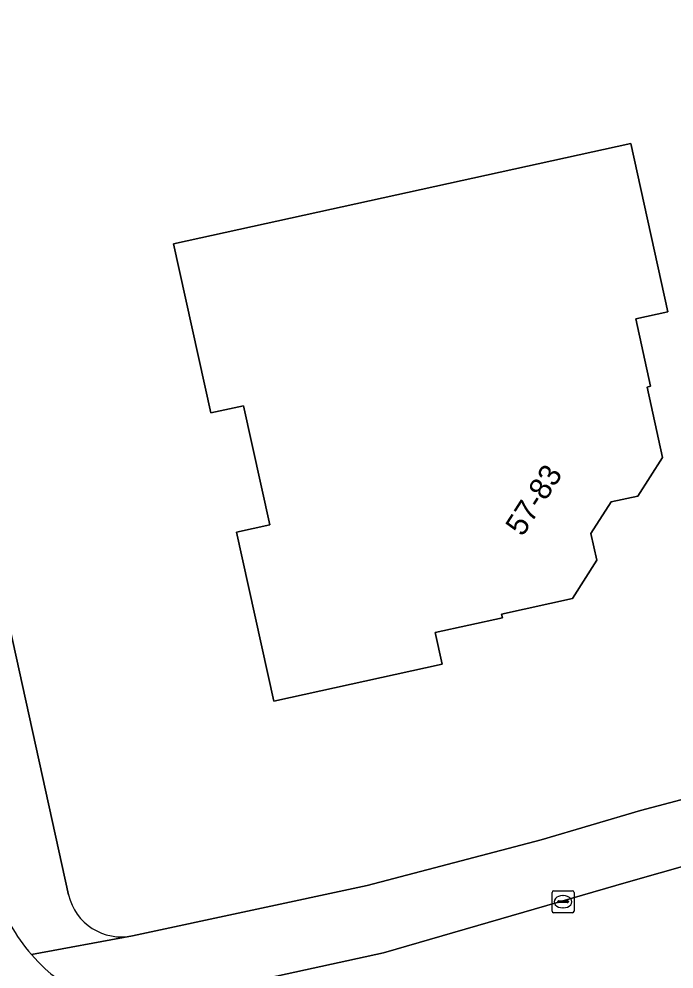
# Model space of a CAD drawing. Extents: x 160030 to 160839, y 385325 to 386450.
# Drawn here: x 160662.75 to 160692.52, y 385895.84 to 385939.05 of the extents above; entities that cross this region are included whole.
import ezdxf

# ---------------------------------------------------------------- set-up
doc = ezdxf.new("R2010")
doc.units = 0
for name, color, linetype in [('IMGEO_Erf', 7, 'Continuous'), ('IMGEO_Kolk', 7, 'Continuous'), ('IMGEO_Pand', 7, 'Continuous'), ('IMGEO_Pand_nummerreeks', 7, 'Continuous'), ('IMGEO_Rijbaan_lokaal_gesloten', 7, 'Continuous'), ('IMGEO_Rijbaan_lokaal_open', 7, 'Continuous'), ('IMGEO_Voetpad_open', 7, 'Continuous')]:
    doc.layers.add(name, color=color, linetype=linetype)

msp = doc.modelspace()

# ---------------------------------------------------------------- linework, layer by layer
at = {"layer": 'IMGEO_Erf'}
for points in [[(160701.937, 385907.709), (160701.743, 385908.514), (160693.757, 385945.035), (160693.486, 385946.272), (160656.447, 385938.068), (160656.648, 385937.155), (160665.001, 385899.215)], [(160667.916, 385897.36), (160678.573, 385899.635), (160686.491, 385901.72), (160691.007, 385903.049), (160700.455, 385905.548)]]:
    msp.add_lwpolyline(points, dxfattribs=at)
msp.add_lwpolyline([(160684.685, 385911.985), (160684.722, 385911.818), (160681.666, 385911.147), (160681.982, 385909.708), (160674.331, 385908.028), (160672.643, 385915.714), (160674.145, 385916.042), (160672.954, 385921.462), (160671.466, 385921.135), (160669.779, 385928.818), (160690.56, 385933.381), (160692.239, 385925.734), (160690.786, 385925.415), (160691.459, 385922.348), (160691.297, 385922.312), (160692.002, 385919.103), (160690.881, 385917.352), (160689.664, 385917.085), (160688.75, 385915.656), (160689.019, 385914.435), (160687.903, 385912.691)], close=True, dxfattribs=at)
msp.add_arc((160667.402, 385899.77), 2.464, 193.0167, 282.0409, dxfattribs=at)
at = {"layer": 'IMGEO_Kolk'}
for p, q in [((160686.978, 385898.479), (160686.978, 385899.331)), ((160687.053, 385899.405), (160687.905, 385899.405)), ((160687.979, 385899.331), (160687.979, 385898.479)), ((160687.237, 385898.899), (160687.237, 385898.911)), ((160687.675, 385898.862), (160687.277, 385898.862)), ((160687.28, 385898.948), (160687.678, 385898.948)), ((160687.466, 385899.185), (160687.491, 385899.185)), ((160687.721, 385898.911), (160687.721, 385898.899)), ((160687.489, 385898.625), (160687.464, 385898.625)), ((160687.905, 385898.405), (160687.053, 385898.405))]:
    msp.add_line(p, q, dxfattribs=at)
for points in [[(160686.978, 385898.479), (160686.978, 385899.331)], [(160687.053, 385899.405), (160687.905, 385899.405)], [(160687.979, 385899.331), (160687.979, 385898.479)], [(160687.905, 385898.405), (160687.053, 385898.405)]]:
    msp.add_lwpolyline(points, dxfattribs=at)
for centre, radius, start, end in [((160687.055, 385899.329), 0.0765, 91.552, 178.448), ((160687.055, 385899.329), 0.0765, 91.552, 178.448), ((160687.903, 385899.329), 0.0765, 1.552, 88.448), ((160687.903, 385899.329), 0.0765, 1.552, 88.448), ((160687.277, 385898.908), 0.0403, 85.8775, 175.7526), ((160687.274, 385898.898), 0.0366, 178.938, 274.7102), ((160687.678, 385898.905), 0.043, 264.8664, 352.4533), ((160687.682, 385898.91), 0.0386, 1.7309, 96.639), ((160687.055, 385898.481), 0.0765, 181.552, 268.448), ((160687.055, 385898.481), 0.0765, 181.552, 268.448), ((160687.903, 385898.481), 0.0765, 271.552, 358.448), ((160687.903, 385898.481), 0.0765, 271.552, 358.448)]:
    msp.add_arc(centre, radius, start, end, dxfattribs=at)
for centre, major_axis, ratio, start_param, end_param in [((160687.465, 385898.905), (-0.387, 0.002), 0.722429, 4.712389, 7.853982), ((160687.49, 385898.905), (-0.39, 0.002), 0.717154, 1.570796, 4.712389)]:
    msp.add_ellipse(centre, major_axis=major_axis, ratio=ratio, start_param=start_param, end_param=end_param, dxfattribs=at)
at = {"layer": 'IMGEO_Pand'}
msp.add_lwpolyline([(160690.56, 385933.381), (160669.779, 385928.818), (160671.466, 385921.135), (160672.954, 385921.462), (160674.145, 385916.042), (160672.643, 385915.714), (160674.331, 385908.028), (160681.982, 385909.708), (160681.666, 385911.147), (160684.722, 385911.818), (160684.685, 385911.985), (160687.903, 385912.691), (160689.019, 385914.435), (160688.75, 385915.656), (160689.664, 385917.085), (160690.881, 385917.352), (160692.002, 385919.103), (160691.297, 385922.312), (160691.459, 385922.348), (160690.786, 385925.415), (160692.239, 385925.734)], close=True, dxfattribs=at)
at = {"layer": 'IMGEO_Rijbaan_lokaal_gesloten'}
msp.add_lwpolyline([(160708.656, 385904.992), (160702.992, 385903.379), (160690.461, 385899.811), (160679.319, 385896.586), (160668.89, 385894.313), (160650.516, 385890.311), (160644.724, 385889.045), (160640.815, 385888.233)], dxfattribs=at)
at = {"layer": 'IMGEO_Rijbaan_lokaal_open'}
msp.add_lwpolyline([(160663.936, 385895.845), (160663.617, 385896.165), (160663.314, 385896.501)], dxfattribs=at)
for centre, radius, start, end in [((160669.962, 385902.176), 8.741, 198.7648, 220.4833), ((160668.142, 385900.67), 6.4, 228.9195, 276.7126)]:
    msp.add_arc(centre, radius, start, end, dxfattribs=at)
at = {"layer": 'IMGEO_Voetpad_open'}
for points in [[(160665.001, 385899.215), (160656.648, 385937.155)], [(160690.461, 385899.811), (160702.992, 385903.379), (160701.937, 385907.709)], [(160700.455, 385905.548), (160691.007, 385903.049), (160686.491, 385901.72), (160678.573, 385899.635), (160667.916, 385897.36), (160667.912, 385897.348), (160663.314, 385896.501), (160663.617, 385896.165), (160663.936, 385895.845)], [(160668.89, 385894.313), (160679.319, 385896.586), (160690.461, 385899.811)], [(160663.314, 385896.501), (160667.912, 385897.348), (160667.916, 385897.36)]]:
    msp.add_lwpolyline(points, dxfattribs=at)
for centre, radius, start, end in [((160669.962, 385902.176), 8.741, 198.7648, 220.4833), ((160667.402, 385899.77), 2.464, 193.0167, 282.0409), ((160668.142, 385900.67), 6.4, 228.9195, 276.7126)]:
    msp.add_arc(centre, radius, start, end, dxfattribs=at)

# ---------------------------------------------------------------- texts
at = {"layer": 'IMGEO_Pand_nummerreeks'}
msp.add_text('57-83', height=1, rotation=57.3967, dxfattribs=at).set_placement((160685.642, 385915.473))

doc.saveas('drawing.dxf')
